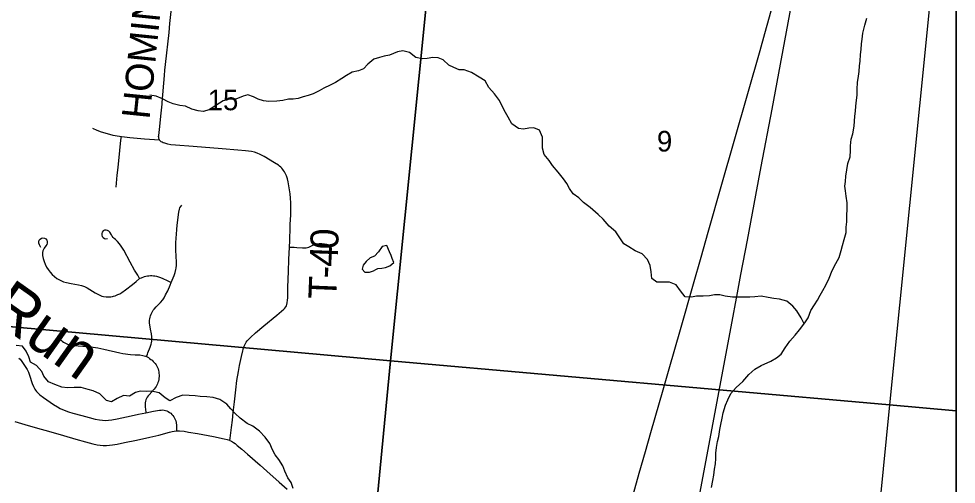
# Model space of a CAD drawing. Extents: x 0 to 1134, y 0 to 440.
# Drawn here: x 481.9 to 539, y 351.5 to 379.8 of the extents above; entities that cross this region are included whole.
import ezdxf

# ---------------------------------------------------------------- set-up
doc = ezdxf.new("R2010")
doc.units = 0
for name, color, linetype in [('Default', 7, 'Continuous'), ('GM_X_County_Road', 7, 'Continuous'), ('GM_X_Minor_Lake', 7, 'Continuous'), ('GM_X_Minor_River', 7, 'Continuous'), ('GM_X_Minor_River_Text', 7, 'Continuous'), ('GM_X_Rail_Line', 7, 'Continuous'), ('GM_X_Section', 7, 'Continuous'), ('GM_X_Section_Text', 7, 'Continuous'), ('GM_X_Township_Road', 7, 'Continuous'), ('GM_X_Township_Road_Text', 7, 'Continuous'), ('GM_X_Unincorporated', 7, 'Continuous'), ('SH_Cut_Line', 7, 'Continuous'), ('SH_Text', 7, 'Continuous')]:
    doc.layers.add(name, color=color, linetype=linetype)

msp = doc.modelspace()

# ---------------------------------------------------------------- linework, layer by layer
at = {"layer": 'Default'}
for points in [[(539, 355.979), (539, 386.613), (537.981, 386.696), (534.94, 356.326)], [(539, 326.159), (539, 355.979), (534.94, 356.326), (532.002, 326.795)]]:
    msp.add_lwpolyline(points, close=True, dxfattribs=at)
at = {"layer": 'GM_X_County_Road'}
for points in [[(517.137, 343.247), (517.184, 343.413), (517.198, 343.466), (517.584, 344.778), (518.271, 347.134), (518.596, 348.274), (518.9, 349.395), (519.112, 350.128), (519.691, 352.169), (520.064, 353.495), (520.391, 354.646), (520.656, 355.557), (521.153, 357.258), (521.509, 358.521), (522.201, 360.923), (522.996, 363.71), (523.459, 365.32), (523.89, 366.844), (524.728, 369.777), (527.064, 377.922), (527.339, 378.956), (527.869, 380.828)], [(481.667, 355.32), (482.469, 355.081), (483.274, 354.849), (483.721, 354.724), (484.616, 354.47), (485.385, 354.249), (485.956, 354.086), (486.404, 353.962), (486.678, 353.901), (486.864, 353.871), (487.051, 353.855), (487.239, 353.855), (487.427, 353.87), (487.612, 353.897), (487.887, 353.947), (488.343, 354.038), (489.071, 354.189), (489.889, 354.359), (490.433, 354.489), (491.074, 354.666), (491.252, 354.708), (491.356, 354.727), (491.516, 354.743)], [(491.516, 354.743), (491.69, 354.745), (491.966, 354.725), (492.247, 354.68), (492.781, 354.587), (493.757, 354.408), (494.409, 354.272), (494.601, 354.225), (494.742, 354.178), (494.762, 354.17)], [(494.762, 354.17), (494.859, 354.127), (494.986, 354.047), (495.08, 353.972), (495.211, 353.864), (495.492, 353.63), (495.839, 353.334), (496.599, 352.654), (497.002, 352.305), (497.757, 351.629), (498.245, 351.196)]]:
    msp.add_lwpolyline(points, dxfattribs=at)
at = {"layer": 'GM_X_Minor_Lake'}
for points in [[(504.31, 366.039), (504.037, 365.973), (503.819, 365.645), (503.557, 365.396), (503.295, 365.285), (503.055, 365.07), (502.883, 364.844), (502.824, 364.606), (502.982, 364.422), (503.254, 364.409), (503.505, 364.498), (503.651, 364.57)], [(503.651, 364.57), (503.778, 364.633), (504.016, 364.654), (504.244, 364.698), (504.505, 364.798), (504.745, 365.012), (504.645, 365.252), (504.589, 365.423), (504.489, 365.663), (504.31, 366.039)]]:
    msp.add_lwpolyline(points, dxfattribs=at)
at = {"layer": 'GM_X_Minor_River'}
for points in [[(531.86, 365.312), (531.999, 365.744), (532.081, 366.039), (532.174, 366.402), (532.291, 366.833), (532.305, 367.163), (532.33, 367.482), (532.333, 367.88), (532.347, 368.232), (532.35, 368.642), (532.285, 369.04), (532.253, 369.359), (532.221, 369.643), (532.246, 369.928), (532.282, 370.257), (532.402, 371.03), (532.53, 371.438), (532.567, 371.825), (532.557, 372.109), (532.606, 372.507), (532.699, 372.847), (532.782, 373.302), (532.795, 373.62), (532.82, 373.916), (532.868, 374.211), (532.893, 374.518), (532.93, 374.882), (532.966, 375.2), (532.969, 375.553), (532.994, 375.962), (533.054, 376.359), (533.079, 376.644), (533.116, 376.985), (533.14, 377.269), (533.166, 377.667), (533.202, 377.973), (533.228, 378.315), (533.264, 378.599), (533.312, 378.962), (533.429, 379.462), (533.557, 379.893)], [(529.741, 361.266), (529.551, 361.644), (529.293, 362.056), (529.046, 362.353), (528.674, 362.641), (528.243, 362.78), (527.881, 362.817), (527.541, 362.877), (527.121, 362.959), (526.724, 362.905), (526.428, 362.885), (526.111, 362.898), (525.736, 362.901), (525.373, 362.893), (524.92, 362.953), (524.602, 363.035), (524.273, 363.026), (523.978, 362.971), (523.592, 362.951), (523.183, 362.954), (522.876, 362.9), (522.479, 362.914), (522.198, 363.269), (521.94, 363.646), (521.533, 363.808), (521.226, 363.799), (520.772, 363.802), (520.456, 364.021), (520.414, 364.431), (520.348, 364.818), (520.192, 365.194), (519.866, 365.538), (519.447, 365.712), (519.052, 365.954), (518.758, 366.149), (518.511, 366.504), (518.264, 366.869), (517.87, 367.225), (517.487, 367.648), (517.194, 367.924), (516.698, 368.348), (516.303, 368.658), (516.01, 368.945), (515.66, 369.186), (515.447, 369.517), (515.279, 369.814), (515.088, 370.1), (514.75, 370.512), (514.413, 370.913), (514.2, 371.221), (513.907, 371.587), (513.797, 371.964), (513.802, 372.646), (513.623, 373.068), (513.272, 373.196), (512.977, 373.187), (512.636, 373.121), (512.342, 373.157), (511.935, 373.445), (511.711, 373.856), (511.543, 374.141), (511.342, 374.518), (511.185, 374.872), (510.882, 375.284), (510.522, 375.662), (510.309, 376.061), (509.947, 376.291), (509.473, 376.568), (509.02, 376.73), (508.725, 376.744), (508.397, 376.871), (508.103, 377.021), (507.742, 377.343), (507.448, 377.47), (507.119, 377.484), (506.767, 377.429), (506.472, 377.409), (506.086, 377.491), (505.692, 377.801), (505.295, 377.895), (504.977, 377.829), (504.487, 377.639), (504.146, 377.562), (503.862, 377.496), (503.532, 377.385), (503.167, 377.092), (502.892, 376.798), (502.596, 376.675), (502.21, 376.587), (501.868, 376.385), (501.583, 376.205), (501.195, 375.957), (500.876, 375.8), (500.489, 375.621), (500.193, 375.453), (499.839, 375.274), (499.521, 375.173), (499.214, 375.096), (498.918, 374.985), (498.623, 374.953), (498.328, 374.943)], [(498.328, 374.943), (497.987, 374.878), (497.623, 374.835), (497.135, 374.804), (496.806, 374.841), (496.489, 374.957), (496.195, 375.095), (495.856, 375.223), (495.56, 375.123), (495.116, 374.956), (494.741, 374.947), (494.343, 374.847), (493.899, 374.555), (493.5, 374.296), (493.124, 374.208), (492.83, 374.233), (492.445, 374.349), (492.049, 374.534), (491.72, 374.56), (491.312, 374.665), (491.007, 374.792), (490.656, 374.965), (490.26, 375.139), (489.875, 375.199)], [(524.095, 351.311), (524.178, 351.732), (524.226, 352.061), (524.285, 352.413), (524.333, 352.743), (524.347, 353.073), (524.349, 353.391), (524.397, 353.732), (524.468, 354.107), (524.538, 354.402), (524.609, 354.834), (524.668, 355.129), (524.751, 355.527), (524.799, 355.856), (524.95, 356.31), (525.088, 356.639), (525.273, 357.024), (525.593, 357.386), (525.993, 357.758), (526.359, 358.188), (526.736, 358.515), (527.113, 358.739), (527.705, 358.985), (528.047, 359.199), (528.332, 359.413), (528.585, 359.809), (528.871, 360.216), (529.18, 360.578), (529.455, 360.906), (529.787, 361.324), (529.983, 361.641), (530.133, 362.072), (530.363, 362.423), (530.558, 362.717), (530.708, 363.012), (530.88, 363.307), (531.053, 363.624), (531.26, 364.043), (531.434, 364.508), (531.664, 364.939), (531.86, 365.312)], [(489.99, 357.159), (489.695, 357.149), (489.298, 357.175), (489.014, 357.086), (488.649, 356.861), (488.275, 356.91), (487.899, 356.73), (487.546, 356.528), (487.24, 356.599), (486.845, 357), (486.438, 357.185), (486.121, 357.267), (485.702, 357.395), (485.282, 357.398), (484.874, 357.378), (484.522, 357.403), (484.103, 357.577), (483.707, 357.728), (483.426, 358.082), (483.303, 358.368), (482.988, 358.723), (482.615, 358.941), (482.504, 359.249), (482.348, 359.614), (482.123, 359.9), (481.738, 359.949)], [(498.605, 351.238), (498.483, 351.614), (498.281, 351.9), (498.103, 352.299), (497.98, 352.619), (497.745, 353.007), (497.52, 353.293), (497.352, 353.59), (497.184, 353.978), (496.915, 354.367), (496.554, 354.722), (496.148, 355.043), (495.82, 355.205), (495.391, 355.527), (495.087, 355.802), (494.817, 356.088), (494.569, 356.386), (494.152, 356.662), (493.733, 356.779), (493.347, 356.816), (492.939, 356.841), (492.644, 356.889), (492.27, 356.914), (491.895, 356.929), (491.497, 356.784), (491.109, 356.57), (490.816, 356.766), (490.443, 357.064), (489.99, 357.159)]]:
    msp.add_lwpolyline(points, dxfattribs=at)
at = {"layer": 'GM_X_Rail_Line'}
msp.add_lwpolyline([(513.719, 299.369), (514.326, 302.623), (515.678, 309.813), (515.921, 311.127), (516.312, 313.202), (517.139, 317.594), (517.732, 320.772), (518.394, 324.31), (519.117, 328.16), (519.371, 329.554), (519.598, 330.748), (519.79, 331.829), (520.392, 334.967), (520.937, 337.861), (521.85, 342.797), (525.292, 361.077), (525.676, 363.158), (525.888, 364.281), (526.282, 366.356), (526.799, 369.111), (527.125, 370.858), (527.778, 374.342), (528.971, 380.704)], dxfattribs=at)
at = {"layer": 'GM_X_Section'}
for points in [[(476.951, 392.374), (507.557, 389.146), (504.543, 359.015), (474.044, 361.75)], [(507.557, 389.146), (537.981, 386.696), (534.94, 356.326), (504.543, 359.015)], [(504.543, 359.015), (501.682, 329.278), (471.036, 332.085), (474.044, 361.75)], [(534.94, 356.326), (532.002, 326.795), (501.682, 329.278), (504.543, 359.015)]]:
    msp.add_lwpolyline(points, close=True, dxfattribs=at)
at = {"layer": 'GM_X_Township_Road'}
for points in [[(490.466, 372.47), (490.445, 372.51), (490.43, 372.563), (490.423, 372.613), (490.421, 372.668), (490.425, 372.735), (490.49, 373.284), (490.558, 373.925), (490.629, 374.654), (490.637, 374.747), (490.777, 376.382), (490.807, 376.725), (490.84, 377.065), (491.054, 379.011), (491.109, 379.568), (491.306, 381.422), (491.399, 382.35), (491.446, 382.814), (491.501, 383.455), (491.542, 383.848), (491.61, 384.511), (491.672, 385.067)], [(486.397, 373.18), (486.653, 373.064), (486.916, 372.965), (487.275, 372.859), (487.639, 372.768), (488.034, 372.693), (488.148, 372.679)], [(487.824, 369.591), (487.902, 370.32), (487.948, 370.794), (488.053, 371.821), (488.121, 372.46), (488.148, 372.679)], [(488.148, 372.679), (488.336, 372.655), (488.658, 372.622), (489.558, 372.538), (490.466, 372.47)], [(498.394, 365.942), (498.408, 366.328), (498.418, 366.607), (498.427, 366.885), (498.436, 367.249), (498.439, 367.34), (498.464, 367.894), (498.478, 368.36), (498.478, 368.638), (498.461, 368.915), (498.429, 369.191), (498.37, 369.558), (498.303, 369.923), (498.259, 370.102), (498.201, 370.277), (498.127, 370.444), (498.083, 370.524), (498.034, 370.601), (497.98, 370.675), (497.92, 370.744), (497.856, 370.808), (497.787, 370.868), (497.714, 370.922), (497.478, 371.068), (496.839, 371.452), (496.595, 371.585), (496.428, 371.66), (496.254, 371.72), (496.076, 371.76), (495.708, 371.805), (495.245, 371.848), (494.287, 371.92), (492.525, 372.06), (491.444, 372.144), (491.156, 372.175), (490.971, 372.212), (490.79, 372.263), (490.701, 372.294), (490.628, 372.325), (490.569, 372.361), (490.528, 372.397), (490.49, 372.437), (490.466, 372.47)], [(491.187, 363.785), (491.365, 364.215), (491.426, 364.391), (491.471, 364.57), (491.486, 364.662), (491.502, 364.847), (491.505, 365.032), (491.476, 365.762), (491.476, 366.153), (491.496, 366.516), (491.506, 366.698), (491.535, 367.064), (491.573, 367.432), (491.649, 368.075), (491.686, 368.256), (491.718, 368.342), (491.766, 368.421), (491.828, 368.489)], [(489.263, 364.025), (489.146, 364.223), (488.958, 364.541), (488.691, 365.026), (488.291, 365.754), (488.147, 365.99), (488.041, 366.141), (487.921, 366.28), (487.784, 366.405), (487.713, 366.464), (487.648, 366.529), (487.59, 366.602), (487.54, 366.679), (487.449, 366.841), (487.39, 366.911), (487.312, 366.96), (487.223, 366.98), (487.132, 366.965), (487.05, 366.922), (486.987, 366.855), (486.952, 366.77), (486.95, 366.678), (486.979, 366.591), (487.036, 366.519), (487.115, 366.472), (487.206, 366.455), (487.298, 366.465)], [(483.243, 365.921), (483.197, 366.002), (483.154, 366.086), (483.127, 366.175), (483.125, 366.267), (483.153, 366.355), (483.209, 366.429), (483.286, 366.48), (483.376, 366.501), (483.467, 366.488), (483.547, 366.442), (483.606, 366.371), (483.636, 366.283), (483.637, 366.191), (483.609, 366.102), (483.559, 366.024), (483.449, 365.874), (483.403, 365.792), (483.37, 365.706), (483.35, 365.614), (483.344, 365.522), (483.351, 365.429), (483.387, 365.245), (483.441, 365.066), (483.511, 364.894), (483.598, 364.729), (483.698, 364.571), (483.81, 364.422), (483.934, 364.282), (484.069, 364.154), (484.217, 364.039), (484.376, 363.942), (484.46, 363.901), (484.633, 363.833), (484.813, 363.783), (485.088, 363.727), (485.547, 363.645), (485.727, 363.599), (485.902, 363.534), (486.068, 363.451), (486.546, 363.161), (486.709, 363.071), (486.878, 362.993), (486.966, 362.961), (487.055, 362.936), (487.222, 362.908), (487.326, 362.903), (487.429, 362.908), (487.515, 362.914), (487.608, 362.93), (487.678, 362.946), (487.776, 362.974), (487.863, 363.012), (487.933, 363.049), (488.047, 363.104), (488.172, 363.18), (488.4, 363.342), (488.818, 363.663), (489.051, 363.847), (489.263, 364.025)], [(498.394, 365.942), (498.674, 365.932), (498.845, 365.924), (499.188, 365.904), (499.301, 365.895), (499.396, 365.898), (499.487, 365.911), (499.573, 365.942), (499.728, 366.021), (499.817, 366.064), (499.91, 366.096), (499.986, 366.12), (500.07, 366.143), (500.197, 366.157), (500.356, 366.157), (500.52, 366.139), (500.656, 366.115), (500.821, 366.078)], [(494.762, 354.17), (494.78, 354.3), (494.865, 354.946), (494.915, 355.407), (494.966, 355.868), (495.034, 356.515), (495.112, 357.255), (495.186, 357.809), (495.279, 358.36), (495.347, 358.737), (495.46, 359.272), (495.539, 359.619), (495.586, 359.788), (495.628, 359.91), (495.666, 359.999), (495.708, 360.079), (495.756, 360.159), (495.807, 360.229), (495.882, 360.304), (496.017, 360.439), (496.324, 360.728), (496.831, 361.152), (497.614, 361.804), (497.903, 362.035), (498.043, 362.158), (498.106, 362.224), (498.16, 362.294), (498.203, 362.371), (498.233, 362.453), (498.254, 362.541), (498.273, 362.709), (498.282, 362.844), (498.288, 363.09), (498.297, 363.493), (498.33, 364.455), (498.358, 365.177), (498.394, 365.942)], [(489.263, 364.025), (489.291, 364.04), (489.376, 364.08), (489.551, 364.144), (489.641, 364.168), (489.733, 364.186), (489.825, 364.199), (489.918, 364.206), (490.012, 364.206), (490.105, 364.2), (490.197, 364.187), (490.289, 364.17), (490.468, 364.117), (490.64, 364.047), (490.977, 363.885), (491.187, 363.785)], [(489.672, 359.273), (489.733, 359.42), (489.769, 359.505), (489.911, 359.848), (489.967, 360.025), (489.987, 360.115), (490.001, 360.206), (490.009, 360.299), (490.01, 360.391), (490.005, 360.483), (489.979, 360.666), (489.924, 360.939), (489.876, 361.212), (489.868, 361.304), (489.866, 361.397), (489.872, 361.489), (489.884, 361.581), (489.903, 361.671), (489.929, 361.761), (489.96, 361.848), (489.998, 361.932), (490.042, 362.014), (490.092, 362.092), (490.146, 362.167), (490.267, 362.307), (490.532, 362.571), (490.665, 362.725), (490.755, 362.858), (490.845, 363.028), (490.97, 363.276), (491.117, 363.616), (491.187, 363.785)], [(484.345, 360.411), (484.545, 360.217), (484.619, 360.16), (484.698, 360.112), (484.781, 360.071), (484.868, 360.038), (484.957, 360.012), (485.14, 359.976), (485.509, 359.936), (486.064, 359.881), (486.434, 359.843), (486.71, 359.802), (487.073, 359.728), (488.066, 359.503), (488.248, 359.468), (488.706, 359.407), (488.985, 359.39), (489.266, 359.373), (489.451, 359.346), (489.54, 359.323), (489.627, 359.293), (489.672, 359.273)], [(481.907, 359.171), (481.979, 359.112), (482.094, 358.968), (482.296, 358.671), (482.41, 358.487), (482.486, 358.324), (482.551, 358.145), (482.72, 357.635), (482.788, 357.462), (482.829, 357.378), (482.874, 357.297), (482.925, 357.22), (482.982, 357.147), (483.045, 357.079), (483.183, 356.954), (483.405, 356.787), (484.015, 356.36), (484.25, 356.209), (484.413, 356.121), (484.667, 356.005), (484.929, 355.909), (485.196, 355.829), (485.736, 355.689), (486.185, 355.569), (486.544, 355.473), (486.818, 355.418), (487.002, 355.394), (487.188, 355.386), (487.374, 355.394), (487.575, 355.427), (487.89, 355.492), (488.738, 355.67), (489.194, 355.764), (489.649, 355.851)], [(489.672, 359.273), (489.712, 359.255), (489.793, 359.21), (489.872, 359.161), (489.947, 359.106), (490.019, 359.047), (490.086, 358.984), (490.15, 358.916), (490.209, 358.845), (490.262, 358.769), (490.309, 358.689), (490.348, 358.605), (490.381, 358.519), (490.407, 358.43), (490.426, 358.339), (490.439, 358.247), (490.446, 358.154), (490.446, 358.061), (490.439, 357.968), (490.426, 357.876), (490.407, 357.786), (490.38, 357.696), (490.347, 357.61), (490.306, 357.526), (490.26, 357.446), (490.151, 357.295), (489.843, 356.949), (489.784, 356.878), (489.73, 356.802), (489.684, 356.722), (489.647, 356.637), (489.62, 356.549), (489.603, 356.458), (489.594, 356.365), (489.593, 356.272), (489.599, 356.18), (489.613, 356.088), (489.649, 355.851)], [(489.649, 355.851), (490.106, 355.943), (490.471, 356.01), (490.564, 356.021), (490.657, 356.023), (490.749, 356.016), (490.839, 355.999), (490.927, 355.969), (491.01, 355.928), (491.088, 355.878), (491.16, 355.82), (491.228, 355.756), (491.289, 355.686), (491.343, 355.611), (491.389, 355.53), (491.427, 355.445), (491.459, 355.358), (491.484, 355.269), (491.51, 355.085), (491.514, 354.846), (491.516, 354.743)]]:
    msp.add_lwpolyline(points, dxfattribs=at)
at = {"layer": 'GM_X_Unincorporated'}
msp.add_lwpolyline([(539, 316.576), (539, 425.107)], dxfattribs=at)
at = {"layer": 'SH_Cut_Line'}
msp.add_lwpolyline([(539, 17.107), (539, 425.107), (205.806, 425.107)], dxfattribs=at)
at = {"layer": 'SH_Text'}
msp.add_lwpolyline([(131, 425.107), (539, 425.107), (539, 17.107), (131, 17.107)], close=True, dxfattribs=at)

# ---------------------------------------------------------------- texts
at = {"layer": 'GM_X_Minor_River_Text'}
msp.add_text('Run', height=2.8406, rotation=324.6856, dxfattribs=at).set_placement((479.903, 361.768))
at = {"layer": 'GM_X_Section_Text'}
for s, height, p in [('15', 1.2557, (493.406, 374.276)), ('9', 1.256, (520.769, 371.761))]:
    msp.add_text(s, height=height, rotation=0, dxfattribs=at).set_placement(p)
at = {"layer": 'GM_X_Township_Road_Text'}
for s, height, rotation, p in [('HOMINY', 1.7045, 84.1913, (489.863, 373.687)), ('0', 1.705, 88.5043, (501.357, 365.788)), ('4', 1.705, 87.863, (501.317, 364.718)), ('-', 1.705, 87.7092, (501.289, 364.014)), ('T', 1.705, 87.6722, (501.237, 362.739))]:
    msp.add_text(s, height=height, rotation=rotation, dxfattribs=at).set_placement(p)

doc.saveas('drawing.dxf')
